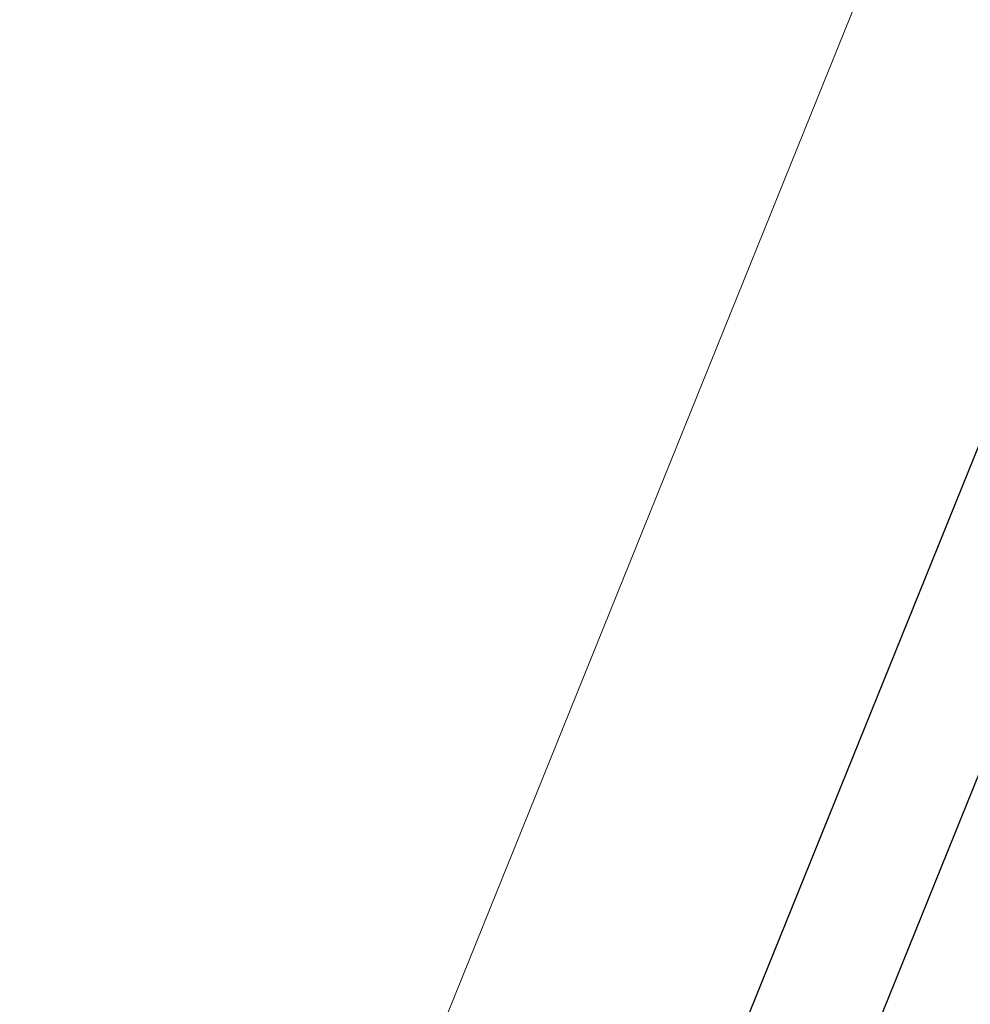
# Model space of a CAD drawing. Header units: millimetres. Extents: x -526411 to -400573, y 47353 to 130199.
# Tile 332 of 543: x -473733 to -472852, y 97334 to 98246. Entities that reach past the tile are written whole.
import ezdxf

# ---------------------------------------------------------------- set-up
doc = ezdxf.new("R2010")
doc.units = ezdxf.units.MM
doc.layers.add('01_ALGEMEEN', color=7, linetype='Continuous', lineweight=18)
doc.layers.add('m-pg-03_AI_dwg', color=8, linetype='Continuous', lineweight=18)

# ---------------------------------------------------------------- blocks, each defined once
blk = doc.blocks.new('m-pg-03_AI_dwg_block 17-638985-3e Verdieping - Percelen telling LI')
at = {"layer": '01_ALGEMEEN', "color": 253, "lineweight": 25}
blk.add_line((-613.267, -192.287), (-240.083, 731.4), dxfattribs=at)
blk = doc.blocks.new('m-pg-03_AI_dwg_block 18-638986-3e Verdieping - Percelen telling LI')
at = {"layer": '01_ALGEMEEN', "color": 253, "lineweight": 25}
blk.add_line((-618.029, -190.364), (-246.534, 729.153), dxfattribs=at)
blk = doc.blocks.new('m-pg-03_AI_dwg_block 2-641149-3e Verdieping - Percelen telling LI')
for name in ['m-pg-03_AI_dwg_block 17-638985-3e Verdieping - Percelen telling LI', 'm-pg-03_AI_dwg_block 18-638986-3e Verdieping - Percelen telling LI']:
    blk.add_blockref(name, (0, 0))
blk = doc.blocks.new('m-pg-03_AI_dwg_block 2548-641517-3e Verdieping - Percelen telling LI')
at = {"layer": '01_ALGEMEEN', "color": 133}
blk.add_open_spline([(-114.812, 682.912), (-114.812, 682.912), (-476.635, -212.661), (-476.635, -212.661)], degree=3, dxfattribs=at)
blk = doc.blocks.new('m-pg-03_AI_dwg_block 3272-642241-3e Verdieping - Percelen telling LI')
at = {"layer": '01_ALGEMEEN', "color": 213, "lineweight": 13}
blk.add_line((-255.495, 738.128), (-628.929, -186.091), dxfattribs=at)
blk = doc.blocks.new('m-pg-03_AI_dwg-638970-3e Verdieping - Percelen telling LI')
for name in ['m-pg-03_AI_dwg_block 2-641149-3e Verdieping - Percelen telling LI', 'm-pg-03_AI_dwg_block 2548-641517-3e Verdieping - Percelen telling LI', 'm-pg-03_AI_dwg_block 3272-642241-3e Verdieping - Percelen telling LI']:
    blk.add_blockref(name, (0, 0))

msp = doc.modelspace()

# ---------------------------------------------------------------- block references
at = {"layer": 'm-pg-03_AI_dwg', "color": 133, "xscale": 22.2068924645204, "yscale": 22.2068924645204, "zscale": 22.2068924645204}
msp.add_blockref('m-pg-03_AI_dwg-638970-3e Verdieping - Percelen telling LI', (-465826.52, 85478.03), dxfattribs=at)

doc.saveas('drawing.dxf')
